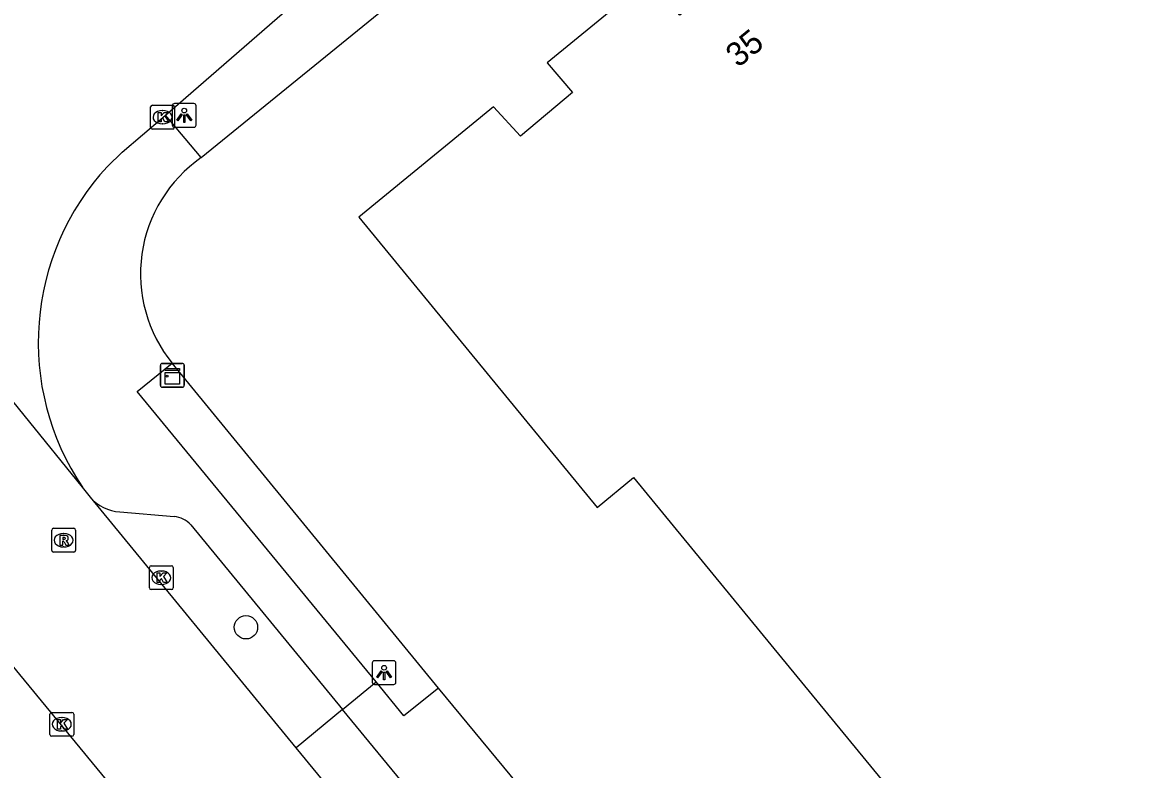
# Model space of a CAD drawing. Extents: x 156651 to 158072, y 387631 to 388990.
# Drawn here: x 157266.5 to 157313.66, y 387744.77 to 387776.09 of the extents above; entities that cross this region are included whole.
import ezdxf

# ---------------------------------------------------------------- set-up
doc = ezdxf.new("R2010")
doc.units = 0
for name, color, linetype in [('IMGEO_Boom', 7, 'Continuous'), ('IMGEO_Groenvoorziening', 7, 'Continuous'), ('IMGEO_Kast', 7, 'Continuous'), ('IMGEO_Kolk', 7, 'Continuous'), ('IMGEO_Lichtpunt', 7, 'Continuous'), ('IMGEO_Pand', 7, 'Continuous'), ('IMGEO_Pand_nummerreeks', 7, 'Continuous'), ('IMGEO_Rijbaan_lokaal_gesloten', 7, 'Continuous'), ('IMGEO_Rioolput', 7, 'Continuous'), ('IMGEO_Voetpad_open', 7, 'Continuous')]:
    doc.layers.add(name, color=color, linetype=linetype)

msp = doc.modelspace()

# ---------------------------------------------------------------- linework, layer by layer
at = {"layer": 'IMGEO_Boom'}
msp.add_circle((157275.87, 387750.735), 0.489, dxfattribs=at)
at = {"layer": 'IMGEO_Groenvoorziening'}
for points in [[(157273.993, 387770.42), (157282.784, 387777.576)], [(157283.934, 387748.181), (157272.782, 387761.799)]]:
    msp.add_lwpolyline(points, dxfattribs=at)
at = {"layer": 'IMGEO_Kast'}
for p, q in [((157272.282, 387760.872), (157272.282, 387761.713)), ((157272.282, 387761.713), (157272.282, 387760.872)), ((157272.357, 387761.797), (157273.198, 387761.797)), ((157273.198, 387761.797), (157272.357, 387761.797)), ((157273.282, 387761.722), (157273.282, 387760.881)), ((157273.282, 387760.881), (157273.282, 387761.722)), ((157273.207, 387760.797), (157272.366, 387760.797)), ((157272.366, 387760.797), (157273.207, 387760.797))]:
    msp.add_line(p, q, dxfattribs=at)
for points in [[(157272.477, 387761.587), (157273.077, 387761.587), (157273.077, 387761.502), (157272.477, 387761.502), (157272.477, 387761.587)], [(157272.477, 387761.412), (157273.077, 387761.412), (157273.077, 387760.923), (157272.477, 387760.923), (157272.477, 387761.412)]]:
    msp.add_lwpolyline(points, dxfattribs=at)
msp.add_circle((157272.561, 387761.261), 0.0377, dxfattribs=at)
for centre, start, end in [((157272.36, 387761.719), 92.4484, 184.2845), ((157272.36, 387761.719), 92.4484, 184.2845), ((157273.204, 387761.719), 2.4484, 94.2845), ((157273.204, 387761.719), 2.4484, 94.2845), ((157272.36, 387760.875), 182.4484, 274.2845), ((157272.36, 387760.875), 182.4484, 274.2845), ((157273.204, 387760.875), 272.4484, 4.2845), ((157273.204, 387760.875), 272.4484, 4.2845)]:
    msp.add_arc(centre, 0.0779, start, end, dxfattribs=at)
at = {"layer": 'IMGEO_Kolk'}
for p, q in [((157271.873, 387771.692), (157271.873, 387772.544)), ((157271.948, 387772.618), (157272.8, 387772.618)), ((157272.361, 387772.398), (157272.386, 387772.398)), ((157272.874, 387772.544), (157272.874, 387771.692)), ((157272.8, 387771.618), (157271.948, 387771.618)), ((157272.384, 387771.838), (157272.359, 387771.838)), ((157271.82, 387752.387), (157271.82, 387753.239)), ((157271.895, 387753.313), (157272.747, 387753.313)), ((157272.308, 387753.093), (157272.333, 387753.093)), ((157272.821, 387753.239), (157272.821, 387752.387)), ((157272.331, 387752.533), (157272.306, 387752.533)), ((157272.747, 387752.313), (157271.895, 387752.313)), ((157267.647, 387746.243), (157267.647, 387747.095)), ((157267.722, 387747.169), (157268.574, 387747.169)), ((157268.135, 387746.949), (157268.16, 387746.949)), ((157268.648, 387747.095), (157268.648, 387746.243)), ((157268.158, 387746.389), (157268.133, 387746.389)), ((157268.574, 387746.169), (157267.722, 387746.169))]:
    msp.add_line(p, q, dxfattribs=at)
for points in [[(157271.873, 387771.692), (157271.873, 387772.544)], [(157271.948, 387772.618), (157272.8, 387772.618)], [(157272.194, 387772.318), (157272.317, 387772.318), (157272.317, 387772.167), (157272.447, 387772.318), (157272.611, 387772.318), (157272.465, 387772.167), (157272.618, 387771.918), (157272.466, 387771.918), (157272.381, 387772.082), (157272.317, 387772.015), (157272.317, 387771.918), (157272.194, 387771.918), (157272.194, 387772.318)], [(157272.874, 387772.544), (157272.874, 387771.692)], [(157272.8, 387771.618), (157271.948, 387771.618)], [(157271.82, 387752.387), (157271.82, 387753.239)], [(157271.895, 387753.313), (157272.747, 387753.313)], [(157272.141, 387753.013), (157272.264, 387753.013), (157272.264, 387752.862), (157272.394, 387753.013), (157272.558, 387753.013), (157272.412, 387752.862), (157272.565, 387752.613), (157272.413, 387752.613), (157272.328, 387752.777), (157272.264, 387752.71), (157272.264, 387752.613), (157272.141, 387752.613), (157272.141, 387753.013)], [(157272.821, 387753.239), (157272.821, 387752.387)], [(157272.747, 387752.313), (157271.895, 387752.313)], [(157267.647, 387746.243), (157267.647, 387747.095)], [(157267.722, 387747.169), (157268.574, 387747.169)], [(157267.968, 387746.869), (157268.091, 387746.869), (157268.091, 387746.718), (157268.221, 387746.869), (157268.385, 387746.869), (157268.239, 387746.718), (157268.392, 387746.469), (157268.24, 387746.469), (157268.155, 387746.633), (157268.091, 387746.566), (157268.091, 387746.469), (157267.968, 387746.469), (157267.968, 387746.869)], [(157268.648, 387747.095), (157268.648, 387746.243)], [(157268.574, 387746.169), (157267.722, 387746.169)]]:
    msp.add_lwpolyline(points, dxfattribs=at)
for centre, start, end in [((157271.95, 387772.542), 91.552, 178.448), ((157271.95, 387772.542), 91.552, 178.448), ((157272.798, 387772.542), 1.552, 88.448), ((157272.798, 387772.542), 1.552, 88.448), ((157271.95, 387771.694), 181.552, 268.448), ((157271.95, 387771.694), 181.552, 268.448), ((157272.798, 387771.694), 271.552, 358.448), ((157272.798, 387771.694), 271.552, 358.448), ((157271.897, 387753.237), 91.552, 178.448), ((157271.897, 387753.237), 91.552, 178.448), ((157272.745, 387753.237), 1.552, 88.448), ((157272.745, 387753.237), 1.552, 88.448), ((157271.897, 387752.389), 181.552, 268.448), ((157271.897, 387752.389), 181.552, 268.448), ((157272.745, 387752.389), 271.552, 358.448), ((157272.745, 387752.389), 271.552, 358.448), ((157267.724, 387747.093), 91.552, 178.448), ((157267.724, 387747.093), 91.552, 178.448), ((157268.572, 387747.093), 1.552, 88.448), ((157268.572, 387747.093), 1.552, 88.448), ((157267.724, 387746.245), 181.552, 268.448), ((157267.724, 387746.245), 181.552, 268.448), ((157268.572, 387746.245), 271.552, 358.448), ((157268.572, 387746.245), 271.552, 358.448)]:
    msp.add_arc(centre, 0.0765, start, end, dxfattribs=at)
for centre, major_axis, ratio, start_param, end_param in [((157272.36, 387772.118), (-0.387, 0.002), 0.722429, 4.712389, 7.853982), ((157272.385, 387772.118), (-0.39, 0.002), 0.717154, 1.570796, 4.712389), ((157272.307, 387752.813), (-0.387, 0.002), 0.722429, 4.712389, 7.853982), ((157272.332, 387752.813), (-0.39, 0.002), 0.717154, 1.570796, 4.712389), ((157268.134, 387746.669), (-0.387, 0.002), 0.722429, 4.712389, 7.853982), ((157268.159, 387746.669), (-0.39, 0.002), 0.717154, 1.570796, 4.712389)]:
    msp.add_ellipse(centre, major_axis=major_axis, ratio=ratio, start_param=start_param, end_param=end_param, dxfattribs=at)
at = {"layer": 'IMGEO_Lichtpunt'}
for p, q in [((157272.782, 387772.594), (157272.782, 387771.787)), ((157272.782, 387772.594), (157272.782, 387771.787)), ((157273.684, 387772.689), (157272.876, 387772.689)), ((157273.684, 387772.689), (157272.876, 387772.689)), ((157273.778, 387771.787), (157273.778, 387772.594)), ((157273.778, 387771.787), (157273.778, 387772.594)), ((157272.876, 387771.693), (157273.684, 387771.693)), ((157272.876, 387771.693), (157273.684, 387771.693)), ((157281.16, 387749.24), (157281.16, 387748.433)), ((157281.16, 387749.24), (157281.16, 387748.433)), ((157282.062, 387749.335), (157281.254, 387749.335)), ((157282.062, 387749.335), (157281.254, 387749.335)), ((157282.156, 387748.433), (157282.156, 387749.24)), ((157282.156, 387748.433), (157282.156, 387749.24)), ((157281.254, 387748.339), (157282.062, 387748.339)), ((157281.254, 387748.339), (157282.062, 387748.339))]:
    msp.add_line(p, q, dxfattribs=at)
for points in [[(157273.156, 387772.258), (157273.195, 387772.23), (157273.007, 387771.968), (157272.969, 387771.995), (157273.156, 387772.258)], [(157273.258, 387772.21), (157273.305, 387772.21), (157273.305, 387771.888), (157273.258, 387771.888), (157273.258, 387772.21)], [(157273.368, 387772.23), (157273.406, 387772.257), (157273.593, 387771.995), (157273.554, 387771.967), (157273.368, 387772.23)], [(157281.534, 387748.904), (157281.573, 387748.876), (157281.385, 387748.614), (157281.347, 387748.641), (157281.534, 387748.904)], [(157281.636, 387748.856), (157281.683, 387748.856), (157281.683, 387748.534), (157281.636, 387748.534), (157281.636, 387748.856)], [(157281.746, 387748.876), (157281.784, 387748.903), (157281.971, 387748.641), (157281.932, 387748.613), (157281.746, 387748.876)]]:
    msp.add_lwpolyline(points, dxfattribs=at)
for centre in [(157273.281, 387772.392), (157281.659, 387749.038)]:
    msp.add_circle(centre, 0.0994, dxfattribs=at)
for centre, start, end in [((157272.876, 387772.594), 90, 180), ((157272.876, 387772.594), 90, 180), ((157273.684, 387772.594), 0, 90), ((157273.684, 387772.594), 0, 90), ((157272.876, 387771.787), 180, 270), ((157272.876, 387771.787), 180, 270), ((157273.684, 387771.787), 270, 0), ((157273.684, 387771.787), 270, 360), ((157281.254, 387749.24), 90, 180), ((157281.254, 387749.24), 90, 180), ((157282.062, 387749.24), 0, 90), ((157282.062, 387749.24), 0, 90), ((157281.254, 387748.433), 180, 270), ((157281.254, 387748.433), 180, 270), ((157282.062, 387748.433), 270, 0), ((157282.062, 387748.433), 270, 360)]:
    msp.add_arc(centre, 0.0946, start, end, dxfattribs=at)
at = {"layer": 'IMGEO_Pand'}
msp.add_lwpolyline([(157340.665, 387741.338), (157344.144, 387744.224), (157339.41, 387750), (157308.228, 387788.046), (157294.05, 387776.396), (157292.77, 387777.908), (157288.491, 387774.397), (157289.551, 387773.149), (157287.377, 387771.317), (157286.246, 387772.551), (157280.605, 387767.928), (157290.591, 387755.753), (157292.107, 387757.007), (157297.863, 387750), (157319.262, 387723.952), (157319.361, 387723.831)], dxfattribs=at)
at = {"layer": 'IMGEO_Rijbaan_lokaal_gesloten'}
for points in [[(157337.844, 387661.887), (157244.684, 387775.137), (157168.303, 387867.992)], [(157272.493, 387772.206), (157281.01, 387779.609)], [(157269.017, 387756.61), (157251.891, 387777.753)], [(157270.059, 387770.045), (157270.681, 387770.652), (157272.381, 387772.11), (157272.493, 387772.206)], [(157269.346, 387756.182), (157269.017, 387756.61)], [(157277.976, 387745.688), (157269.346, 387756.182)], [(157287.519, 387734.083), (157277.976, 387745.688)]]:
    msp.add_lwpolyline(points, dxfattribs=at)
msp.add_arc((157277.996, 387762.671), 10.834, 137.1088, 214.0214, dxfattribs=at)
at = {"layer": 'IMGEO_Rioolput'}
for p, q in [((157267.801, 387754.883), (157268.653, 387754.883)), ((157267.726, 387753.957), (157267.726, 387754.809)), ((157268.214, 387754.663), (157268.239, 387754.663)), ((157268.727, 387754.809), (157268.727, 387753.957)), ((157268.237, 387754.103), (157268.212, 387754.103)), ((157268.653, 387753.883), (157267.801, 387753.883))]:
    msp.add_line(p, q, dxfattribs=at)
for points in [[(157267.801, 387754.883), (157268.653, 387754.883)], [(157267.726, 387753.957), (157267.726, 387754.809)], [(157268.315, 387754.581), (157268.063, 387754.583), (157268.063, 387754.183)], [(157268.241, 387754.502), (157268.187, 387754.502), (157268.187, 387754.421)], [(157268.187, 387754.421), (157268.239, 387754.421)], [(157268.727, 387754.809), (157268.727, 387753.957)], [(157268.063, 387754.183), (157268.187, 387754.183), (157268.187, 387754.345), (157268.198, 387754.345)], [(157268.245, 387754.316), (157268.316, 387754.183), (157268.456, 387754.183), (157268.391, 387754.309)], [(157268.653, 387753.883), (157267.801, 387753.883)]]:
    msp.add_lwpolyline(points, dxfattribs=at)
for centre, radius, start, end in [((157267.803, 387754.807), 0.0765, 91.552, 178.448), ((157267.803, 387754.807), 0.0765, 91.552, 178.448), ((157268.651, 387754.807), 0.0765, 1.552, 88.448), ((157268.651, 387754.807), 0.0765, 1.552, 88.448), ((157268.223, 387754.61), 0.19, 274.7715, 282.9687), ((157268.247, 387754.406), 0.0964, 77.0061, 93.1865), ((157268.261, 387754.463), 0.0378, 276.6634, 79.6772), ((157268.314, 387754.471), 0.109, 350.3612, 89.416), ((157268.312, 387754.471), 0.112, 277.5842, 350.9817), ((157267.803, 387753.959), 0.0765, 181.552, 268.448), ((157267.803, 387753.959), 0.0765, 181.552, 268.448), ((157268.197, 387754.292), 0.0533, 26.0293, 88.6989), ((157268.296, 387754.256), 0.108, 29.5134, 73.7905), ((157268.651, 387753.959), 0.0765, 271.552, 358.448), ((157268.651, 387753.959), 0.0765, 271.552, 358.448)]:
    msp.add_arc(centre, radius, start, end, dxfattribs=at)
for centre, major_axis, ratio, start_param, end_param in [((157268.213, 387754.383), (-0.387, 0.002), 0.722429, 4.712389, 7.853982), ((157268.238, 387754.383), (-0.39, 0.002), 0.717154, 1.570796, 4.712389)]:
    msp.add_ellipse(centre, major_axis=major_axis, ratio=ratio, start_param=start_param, end_param=end_param, dxfattribs=at)
at = {"layer": 'IMGEO_Voetpad_open'}
for points in [[(157273.993, 387770.42), (157272.493, 387772.206)], [(157281.321, 387748.446), (157271.314, 387760.616), (157272.782, 387761.799)], [(157270.578, 387755.572), (157272.855, 387755.375)], [(157273.559, 387755.03), (157279.921, 387747.288)], [(157279.921, 387747.288), (157281.321, 387748.446)], [(157283.934, 387748.181), (157282.491, 387747.029), (157281.321, 387748.446)], [(157291.488, 387739.063), (157283.934, 387748.181)], [(157279.921, 387747.288), (157277.976, 387745.688)], [(157289.472, 387735.682), (157279.921, 387747.288)]]:
    msp.add_lwpolyline(points, dxfattribs=at)
for centre, radius, start, end in [((157277.384, 387765.548), 5.936, 124.8415, 219.1664), ((157270.727, 387757.423), 1.857, 221.9294, 265.3879), ((157272.765, 387754.301), 1.078, 42.5691, 85.2159)]:
    msp.add_arc(centre, radius, start, end, dxfattribs=at)

# ---------------------------------------------------------------- texts
at = {"layer": 'IMGEO_Pand_nummerreeks'}
msp.add_text('35', height=1, rotation=39.408, dxfattribs=at).set_placement((157296.501, 387774.164))

doc.saveas('drawing.dxf')
